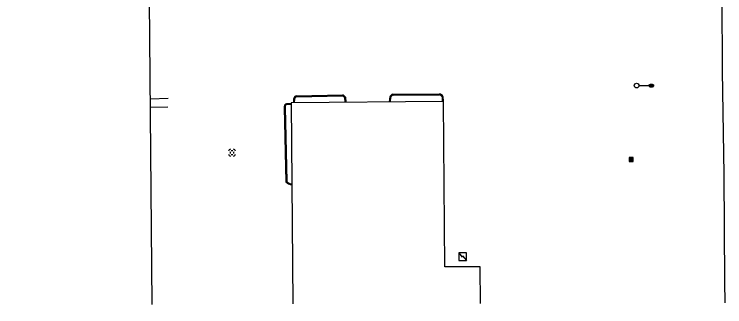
# Model space of a CAD drawing. Extents: x 2145380 to 2156929, y 139568 to 149130.
# Drawn here: x 2152586.9 to 2153044.5, y 142312.1 to 142500.6 of the extents above; entities that cross this region are included whole.
import ezdxf

# ---------------------------------------------------------------- set-up
doc = ezdxf.new("R2010")
doc.units = 0
for name, color, linetype in [('TOPO_Asphalt', 7, 'Continuous'), ('TOPO_Building', 7, 'Continuous'), ('TOPO_Curb Back', 7, 'Continuous'), ('TOPO_DRAIN_Manhole', 7, 'Continuous'), ('TOPO_Light Pole', 7, 'Continuous'), ('TOPO_Misc', 7, 'Continuous'), ('TOPO_Wall Freestanding', 7, 'Continuous')]:
    doc.layers.add(name, color=color, linetype=linetype)

# ---------------------------------------------------------------- blocks, each defined once
blk = doc.blocks.new('MHEXST')
at = {"layer": 'TOPO_DRAIN_Manhole'}
for centre, radius, start, end in [((-0.1, 0.3), 12.7, 112.9748, 158.2636), ((-0.1, 0.1), 6.35, 157.9722, 204.161), ((-0.1, 0.1), 6.35, 66.1941, 113.691), ((-0.1, 0.3), 12.7, 22.0744, 68.6991), ((-0.1, 0.1), 6.35, 336.8023, 21.4046), ((-0.1, 0.3), 12.7, 202.6921, 248.1938), ((-0.1, 0.1), 6.35, 248.5791, 293.1995), ((-0.1, 0.3), 12.7, 291.7963, 337.3032)]:
    blk.add_arc(centre, radius, start, end, dxfattribs=at)
blk = doc.blocks.new('CB')
at = {"layer": 'TOPO_Misc'}
for p, q in [((-3.1, 3), (3.2, 3)), ((-3.1, 2.7), (3.2, 2.7)), ((-3.1, 2.4), (3.2, 2.4)), ((-3.1, 2), (3.2, 2)), ((-3.1, 1.7), (3.2, 1.7)), ((-3.1, 1.4), (3.2, 1.4)), ((-3.1, 1.1), (3.2, 1.1)), ((-3.1, 0.8), (3.2, 0.8)), ((-3.1, 0.5), (3.2, 0.5)), ((-3.1, 0.1), (3.2, 0.1)), ((-3.1, -0.2), (3.2, -0.2)), ((-3.1, -0.5), (3.2, -0.5)), ((-3.1, -0.8), (3.2, -0.8)), ((-3.1, -1.1), (3.3, -1.1)), ((-3.1, -1.4), (3.3, -1.4)), ((-3.1, -1.8), (3.3, -1.8)), ((-3.1, -2.1), (3.3, -2.1)), ((-3.1, -2.4), (3.3, -2.4)), ((-3.1, -2.7), (3.3, -2.7)), ((-3.1, -3), (3.3, -3))]:
    blk.add_line(p, q, dxfattribs=at)
blk.add_lwpolyline([(3.3, -3.3), (3.2, 3.1), (-3.1, 3), (-3.1, -3.3), (3.3, -3.3)], dxfattribs=at)
blk = doc.blocks.new('LP')
at = {"layer": 'TOPO_Light Pole'}
blk.add_line((3.8, 0), (20.3, 0), dxfattribs=at)
for points in [[(20.3, 0), (27.9, 0)], [(20.3, 0), (23.5, 0)], [(20.8, 1.3), (27.4, 1.3)], [(20.8, 1.3), (23.5, 1.3)], [(23.7, 1.3), (27.4, 1.3)], [(23.7, 0), (27.9, 0)], [(20.8, -1.3), (27.4, -1.3)], [(20.8, -1.3), (23.5, -1.3)], [(23.7, -1.3), (27.4, -1.3)]]:
    blk.add_lwpolyline(points, dxfattribs=at)
blk.add_circle((0, 0), 3.81, dxfattribs=at)
blk.add_ellipse((24.1, 0), major_axis=(3.81, 0), ratio=0.666667, dxfattribs=at)

msp = doc.modelspace()

# ---------------------------------------------------------------- linework, layer by layer
at = {"layer": 'TOPO_Asphalt'}
msp.add_lwpolyline([(2153039.38, 142598.52), (2153041.63, 142591.92), (2153042.44, 142551.19), (2153042.53, 142511.63), (2153042.82, 142464.23), (2153043.92, 142397.44), (2153044.3, 142328.09), (2153044.49, 142314.75)], dxfattribs=at)
at = {"layer": 'TOPO_Building'}
for points in [[(2152675.84, 142313.48), (2152673.79, 142534.31), (2152611.63, 142533.73), (2152611.04, 142596.91), (2152582.68, 142596.65), (2152582.59, 142606.76), (2152522.06, 142606.2), (2152522.02, 142610.27), (2152481.02, 142609.89), (2152481.97, 142506.94), (2152448.46, 142506.63), (2152448.47, 142505.96), (2152320.53, 142504.77), (2152321.71, 142377.8), (2152449.64, 142378.99), (2152449.64, 142379.2), (2152496.81, 142379.63), (2152497.14, 142343.67), (2152503.11, 142343.72), (2152503.4, 142312.09)], [(2152887.14, 142314.29), (2152886.94, 142337.94), (2152864.29, 142337.75), (2152863.4, 142444.42), (2152765.25, 142443.6), (2152766.33, 142314.09)]]:
    msp.add_lwpolyline(points, dxfattribs=at)
at = {"layer": 'TOPO_Curb Back'}
for points in [[(2152766.89, 142443.62), (2152766.93, 142446.39)], [(2152767.49, 142443.62), (2152767.53, 142446.33)], [(2152768.79, 142447.96), (2152798.46, 142448.62)], [(2152768.8, 142447.36), (2152798.37, 142448.01)], [(2152799.56, 142447.01), (2152799.78, 142443.89)], [(2152800.15, 142447.19), (2152800.38, 142443.91)], [(2152828.63, 142444.16), (2152828.91, 142447.35)], [(2152829.23, 142444.13), (2152829.5, 142447.22)], [(2152830.75, 142449.14), (2152860.71, 142449.26)], [(2152830.85, 142448.54), (2152860.66, 142448.66)], [(2152862.44, 142447.41), (2152862.54, 142444.41)], [(2152863.03, 142447.58), (2152863.14, 142444.42)], [(2152761.4, 142440.53), (2152762.42, 142392.88)], [(2152765.24, 142443.14), (2152762.27, 142442.97)], [(2152765.26, 142442.54), (2152762.37, 142442.37)], [(2152760.8, 142440.43), (2152761.82, 142392.65)]]:
    msp.add_lwpolyline(points, dxfattribs=at)
for centre, radius, start, end in [((2152768.81, 142446.05), 1.91, 90.5942, 169.6175), ((2152768.81, 142446.05), 1.31, 90.4548, 167.6181), ((2152797.56, 142445.82), 2.33, 30.6251, 69.72), ((2152797.56, 142445.82), 2.93, 27.6992, 72.0769), ((2152831.6, 142446.43), 2.85, 107.5323, 161.0191), ((2152831.6, 142446.43), 2.25, 109.7272, 159.2579), ((2152860.18, 142446.09), 2.62, 30.3494, 79.3202), ((2152860.18, 142446.09), 3.22, 27.5084, 80.3908), ((2152762.79, 142440.98), 2.05, 104.5826, 195.4014), ((2152762.79, 142440.98), 1.45, 106.7056, 198.0935), ((2152766.37, 142396.61), 6.03, 221.0722, 263.1669), ((2152766.37, 142396.61), 5.43, 223.3144, 262.7605)]:
    msp.add_arc(centre, radius, start, end, dxfattribs=at)
at = {"layer": 'TOPO_Misc'}
for points in [[(2152878.24, 142341.97), (2152878.23, 142346.97), (2152873.24, 142346.96), (2152873.25, 142341.97), (2152878.24, 142341.97)], [(2152873.24, 142346.96), (2152875.35, 142344.1), (2152875.57, 142345.03), (2152878.24, 142341.97)]]:
    msp.add_lwpolyline(points, dxfattribs=at)
at = {"layer": 'TOPO_Wall Freestanding'}
for p, q in [((2152674.61, 142446.2), (2152686.16, 142446.45)), ((2152674.66, 142440.75), (2152685.9, 142440.99))]:
    msp.add_line(p, q, dxfattribs=at)

# ---------------------------------------------------------------- block references
at = {"layer": 'TOPO_DRAIN_Manhole', "xscale": 0.19685000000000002, "yscale": 0.19685000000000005}
msp.add_blockref('MHEXST', (2152727.2, 142411.37), dxfattribs=at)
at = {"layer": 'TOPO_Light Pole', "xscale": 0.39370000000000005, "yscale": 0.3937000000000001}
msp.add_blockref('LP', (2152987.7, 142454.63), dxfattribs=at)
at = {"layer": 'TOPO_Misc', "xscale": 0.39370000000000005, "yscale": 0.3937000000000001}
msp.add_blockref('CB', (2152984.2, 142407.02), dxfattribs=at)

doc.saveas('drawing.dxf')
